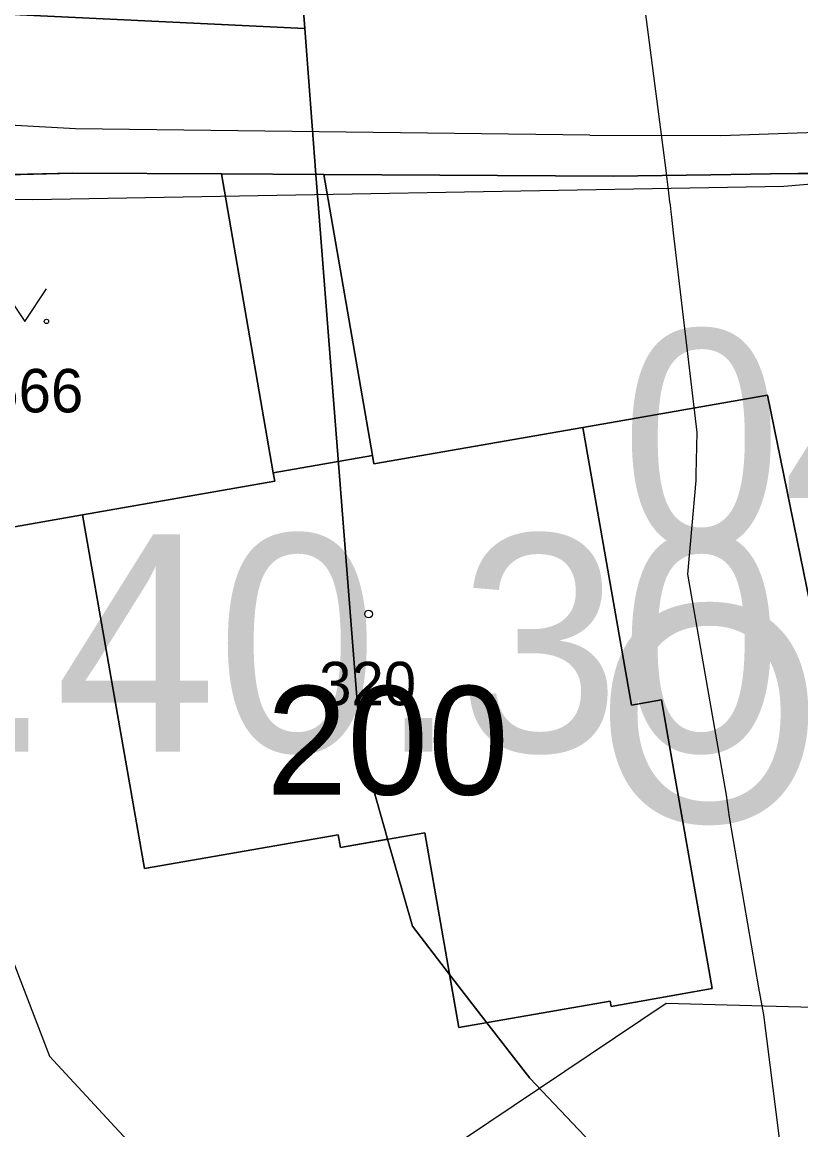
# Model space of a CAD drawing. Extents: x -706130 to -698555, y -971544 to -967260.
# Drawn here: x -704363.2 to -704327.3, y -969516.7 to -969465.7 of the extents above; entities that cross this region are included whole.
import ezdxf

# ---------------------------------------------------------------- set-up
doc = ezdxf.new("R2010")
doc.units = 0
for name, color, linetype in [('BPEJ hranice S', 7, 'Continuous'), ('BPEJ I-II trida ochrany S', 7, 'Continuous'), ('Docházková izochrona - BUS S', 7, 'Continuous'), ('Docházková izochrona - VLAK N', 7, 'Continuous'), ('KN_Budovy', 7, 'Continuous'), ('KN_Budovy_cisla_domovni', 7, 'Continuous'), ('KN_Hranice_parcel', 7, 'Continuous'), ('KN_Hranice_parcel_vnitrni_kresba', 7, 'Continuous'), ('KN_Parcelni cisla', 7, 'Continuous'), ('KN_Polygon parcely', 7, 'Continuous'), ('KN_POZEMKY_13_ZASTAVENA PLOCHA', 7, 'Continuous'), ('KN_POZEMKY_14_OSTATNI PLOCHA', 7, 'Continuous'), ('KN_POZEMKY_5_ZAHRADA', 7, 'Continuous'), ('KN_VYUZITI_16_ostatni plocha_silnice', 7, 'Continuous'), ('KN_VYUZITI_19_ostatni plocha_zelen', 7, 'Continuous'), ('KN_Značky budov', 7, 'Continuous'), ('KN_Značky kultur', 7, 'Continuous'), ('OP ELE VN_VVN_trafostanice', 7, 'Continuous'), ('Plochy doprava silniční - silnice I třídy S', 7, 'Continuous'), ('Plochy občanské vybavení veřejné S', 7, 'Continuous'), ('Plynovody STL S', 7, 'Continuous'), ('Regulační bloky zastavěné S', 7, 'Continuous'), ('Regulační bloky_číslo S NEZAPINAT', 7, 'Continuous'), ('Regulační kódy zastavěné S', 7, 'Continuous'), ('Vodovodní řady - rozváděcí S', 7, 'Continuous'), ('VÝŠKOPIS_vrstevnice hlavní', 7, 'Continuous')]:
    doc.layers.add(name, color=color, linetype=linetype)

msp = doc.modelspace()

# ---------------------------------------------------------------- linework, layer by layer
at = {"layer": 'BPEJ hranice S'}
for points in [[(-704350.773, -969458.198), (-704350.173, -969465.998), (-704363.605, -969465.354)], [(-704332.228, -969522.312), (-704339.819, -969514.318), (-704341.789, -969511.764), (-704343.507, -969509.536), (-704345.213, -969507.324), (-704346.357, -969503.32), (-704346.474, -969502.909), (-704347.61, -969498.931), (-704348.534, -969487.18), (-704349.008, -969481.145), (-704349.508, -969474.65), (-704349.657, -969472.717), (-704350.173, -969465.998), (-704350.773, -969458.198)], [(-704363.605, -969465.354), (-704350.173, -969465.998), (-704349.657, -969472.717), (-704349.508, -969474.65), (-704349.008, -969481.145), (-704348.534, -969487.18), (-704347.61, -969498.931), (-704346.474, -969502.909), (-704346.357, -969503.32), (-704345.213, -969507.324), (-704343.507, -969509.536), (-704341.789, -969511.764), (-704339.819, -969514.318), (-704332.228, -969522.312)]]:
    msp.add_lwpolyline(points, dxfattribs=at)
at = {"layer": 'BPEJ I-II trida ochrany S'}
for p, q in [((-704328.87, -969482.87), (-704337.38, -969484.36)), ((-704326.91, -969492.5), (-704328.87, -969482.87)), ((-704337.38, -969484.36), (-704335.14, -969497.15)), ((-704360.4, -969488.39), (-704373.1, -969490.62)), ((-704357.55, -969504.67), (-704360.4, -969488.39)), ((-704335.14, -969497.15), (-704333.75, -969496.9)), ((-704333.75, -969496.9), (-704333.32, -969499.37)), ((-704333.32, -969499.37), (-704331.42, -969510.19)), ((-704348.63, -969503.11), (-704357.55, -969504.67)), ((-704348.53, -969503.7), (-704348.63, -969503.11)), ((-704346.357, -969503.32), (-704348.53, -969503.7)), ((-704345.213, -969507.324), (-704346.357, -969503.32)), ((-704343.08, -969511.99), (-704343.507, -969509.536)), ((-704331.42, -969510.19), (-704336.07, -969511.01)), ((-704336.11, -969510.77), (-704341.789, -969511.764)), ((-704336.07, -969511.01), (-704336.11, -969510.77)), ((-704341.789, -969511.764), (-704343.08, -969511.99))]:
    msp.add_line(p, q, dxfattribs=at)
msp.add_lwpolyline([(-704343.507, -969509.536), (-704343.507, -969509.536), (-704345.213, -969507.324)], dxfattribs=at)
at = {"layer": 'Docházková izochrona - BUS S'}
msp.add_arc((-704475.99, -969462.395), 400, 57.53029, 230.24409, dxfattribs=at)
at = {"layer": 'Docházková izochrona - VLAK N'}
msp.add_circle((-704165.451, -969778.767), 800, dxfattribs=at)
at = {"layer": 'KN_Budovy'}
msp.add_lwpolyline([(-704351.55, -969486.84), (-704360.4, -969488.39), (-704357.55, -969504.67), (-704348.63, -969503.11), (-704348.53, -969503.7), (-704344.64, -969503.02), (-704343.08, -969511.99), (-704336.11, -969510.77), (-704336.07, -969511.01), (-704331.42, -969510.19), (-704333.32, -969499.37), (-704333.75, -969496.9), (-704335.14, -969497.15), (-704337.38, -969484.36), (-704346.99, -969486.04), (-704347.06, -969485.66), (-704351.62, -969486.45)], close=True, dxfattribs=at)
at = {"layer": 'KN_Hranice_parcel'}
for p, q in [((-704360.87, -969472.65), (-704368.67, -969472.85)), ((-704354, -969472.69), (-704360.87, -969472.65)), ((-704349.3, -969472.72), (-704354, -969472.69)), ((-704335.97, -969472.8), (-704349.3, -969472.72)), ((-704360.4, -969488.39), (-704373.1, -969490.62))]:
    msp.add_line(p, q, dxfattribs=at)
for points in [[(-704354, -969472.69), (-704351.62, -969486.45), (-704351.55, -969486.84), (-704360.4, -969488.39)], [(-704337.38, -969484.36), (-704346.99, -969486.04), (-704347.06, -969485.66), (-704349.3, -969472.72)], [(-704318.88, -969472.61), (-704328.74, -969472.68), (-704331.49, -969472.73), (-704335.97, -969472.8)], [(-704326.91, -969492.5), (-704328.87, -969482.87), (-704337.38, -969484.36)], [(-704360.4, -969488.39), (-704357.55, -969504.67), (-704348.63, -969503.11), (-704348.53, -969503.7), (-704344.64, -969503.02), (-704343.08, -969511.99), (-704336.11, -969510.77), (-704336.07, -969511.01), (-704331.42, -969510.19), (-704333.32, -969499.37), (-704333.75, -969496.9), (-704335.14, -969497.15), (-704337.38, -969484.36)]]:
    msp.add_lwpolyline(points, dxfattribs=at)
at = {"layer": 'KN_Hranice_parcel_vnitrni_kresba'}
for p, q in [((-704360.73, -969470.61), (-704373.04, -969469.97)), ((-704331.03, -969470.92), (-704315.06, -969470.37)), ((-704337.05, -969470.91), (-704360.73, -969470.61)), ((-704337.05, -969470.91), (-704331.03, -969470.92)), ((-704351.62, -969486.45), (-704347.06, -969485.66))]:
    msp.add_line(p, q, dxfattribs=at)
at = {"layer": 'KN_Polygon parcely'}
msp.add_lwpolyline([(-704368.67, -969472.85), (-704360.87, -969472.65), (-704354, -969472.69), (-704349.3, -969472.72), (-704335.97, -969472.8), (-704331.49, -969472.73), (-704328.74, -969472.68), (-704318.88, -969472.61), (-704314.01, -969472.28), (-704303.14, -969471.54), (-704295.13, -969470.78), (-704282.89, -969469.11), (-704273.9, -969467.79), (-704268.35, -969466.98), (-704262.95, -969466.34), (-704253, -969463.5)], dxfattribs=at)
for points in [[(-704360.87, -969472.65), (-704368.67, -969472.85), (-704374.67, -969472.45), (-704373.85, -969481.94), (-704373.1, -969490.62), (-704360.4, -969488.39), (-704351.55, -969486.84), (-704351.62, -969486.45), (-704354, -969472.69)], [(-704335.97, -969472.8), (-704349.3, -969472.72), (-704347.06, -969485.66), (-704346.99, -969486.04), (-704337.38, -969484.36), (-704328.87, -969482.87), (-704326.91, -969492.5), (-704311.6, -969488.31), (-704314.01, -969472.28), (-704318.88, -969472.61), (-704328.74, -969472.68), (-704331.49, -969472.73)], [(-704333.75, -969496.9), (-704335.14, -969497.15), (-704337.38, -969484.36), (-704346.99, -969486.04), (-704347.06, -969485.66), (-704349.3, -969472.72), (-704354, -969472.69), (-704351.62, -969486.45), (-704351.55, -969486.84), (-704360.4, -969488.39), (-704357.55, -969504.67), (-704348.63, -969503.11), (-704348.53, -969503.7), (-704344.64, -969503.02), (-704343.08, -969511.99), (-704336.11, -969510.77), (-704336.07, -969511.01), (-704331.42, -969510.19), (-704333.32, -969499.37)], [(-704357.98, -969539.78), (-704325.69, -969525.94), (-704323.67, -969524.17), (-704320.96, -969521.8), (-704326.91, -969492.5), (-704328.87, -969482.87), (-704337.38, -969484.36), (-704335.14, -969497.15), (-704333.75, -969496.9), (-704333.32, -969499.37), (-704331.42, -969510.19), (-704336.07, -969511.01), (-704336.11, -969510.77), (-704343.08, -969511.99), (-704344.64, -969503.02), (-704348.53, -969503.7), (-704348.63, -969503.11), (-704357.55, -969504.67), (-704360.4, -969488.39), (-704373.1, -969490.62), (-704372.22, -969500.92), (-704368.32, -969517.5), (-704363.37, -969529.94)]]:
    msp.add_lwpolyline(points, close=True, dxfattribs=at)
at = {"layer": 'KN_POZEMKY_13_ZASTAVENA PLOCHA'}
for p, q in [((-704351.62, -969486.45), (-704354, -969472.69)), ((-704354, -969472.69), (-704349.3, -969472.72)), ((-704349.3, -969472.72), (-704347.06, -969485.66)), ((-704346.99, -969486.04), (-704337.38, -969484.36)), ((-704337.38, -969484.36), (-704335.14, -969497.15)), ((-704347.06, -969485.66), (-704346.99, -969486.04)), ((-704351.55, -969486.84), (-704351.62, -969486.45)), ((-704360.4, -969488.39), (-704351.55, -969486.84)), ((-704357.55, -969504.67), (-704360.4, -969488.39)), ((-704335.14, -969497.15), (-704333.75, -969496.9)), ((-704333.75, -969496.9), (-704333.32, -969499.37)), ((-704333.32, -969499.37), (-704331.42, -969510.19)), ((-704344.64, -969503.02), (-704348.53, -969503.7)), ((-704343.08, -969511.99), (-704344.64, -969503.02)), ((-704348.63, -969503.11), (-704357.55, -969504.67)), ((-704348.53, -969503.7), (-704348.63, -969503.11)), ((-704331.42, -969510.19), (-704336.07, -969511.01)), ((-704336.11, -969510.77), (-704343.08, -969511.99)), ((-704336.07, -969511.01), (-704336.11, -969510.77))]:
    msp.add_line(p, q, dxfattribs=at)
at = {"layer": 'KN_POZEMKY_14_OSTATNI PLOCHA'}
for p, q in [((-704368.67, -969472.85), (-704360.87, -969472.65)), ((-704360.87, -969472.65), (-704368.67, -969472.85)), ((-704360.87, -969472.65), (-704354, -969472.69)), ((-704354, -969472.69), (-704360.87, -969472.65)), ((-704354, -969472.69), (-704351.62, -969486.45)), ((-704349.3, -969472.72), (-704354, -969472.69)), ((-704347.06, -969485.66), (-704349.3, -969472.72)), ((-704349.3, -969472.72), (-704335.97, -969472.8)), ((-704335.97, -969472.8), (-704349.3, -969472.72)), ((-704335.97, -969472.8), (-704331.49, -969472.73)), ((-704331.49, -969472.73), (-704335.97, -969472.8)), ((-704331.49, -969472.73), (-704328.74, -969472.68)), ((-704328.74, -969472.68), (-704331.49, -969472.73)), ((-704328.74, -969472.68), (-704318.88, -969472.61)), ((-704318.88, -969472.61), (-704328.74, -969472.68)), ((-704328.87, -969482.87), (-704337.38, -969484.36)), ((-704326.91, -969492.5), (-704328.87, -969482.87)), ((-704337.38, -969484.36), (-704346.99, -969486.04)), ((-704346.99, -969486.04), (-704347.06, -969485.66)), ((-704351.62, -969486.45), (-704351.55, -969486.84)), ((-704351.55, -969486.84), (-704360.4, -969488.39)), ((-704360.4, -969488.39), (-704373.1, -969490.62))]:
    msp.add_line(p, q, dxfattribs=at)
at = {"layer": 'KN_POZEMKY_5_ZAHRADA'}
for p, q in [((-704337.38, -969484.36), (-704328.87, -969482.87)), ((-704328.87, -969482.87), (-704326.91, -969492.5)), ((-704335.14, -969497.15), (-704337.38, -969484.36)), ((-704373.1, -969490.62), (-704360.4, -969488.39)), ((-704360.4, -969488.39), (-704357.55, -969504.67)), ((-704333.75, -969496.9), (-704335.14, -969497.15)), ((-704333.32, -969499.37), (-704333.75, -969496.9)), ((-704331.42, -969510.19), (-704333.32, -969499.37)), ((-704348.53, -969503.7), (-704344.64, -969503.02)), ((-704344.64, -969503.02), (-704343.08, -969511.99)), ((-704357.55, -969504.67), (-704348.63, -969503.11)), ((-704348.63, -969503.11), (-704348.53, -969503.7)), ((-704336.07, -969511.01), (-704331.42, -969510.19)), ((-704343.08, -969511.99), (-704336.11, -969510.77)), ((-704336.11, -969510.77), (-704336.07, -969511.01))]:
    msp.add_line(p, q, dxfattribs=at)
at = {"layer": 'KN_VYUZITI_16_ostatni plocha_silnice'}
for p, q in [((-704360.87, -969472.65), (-704368.67, -969472.85)), ((-704354, -969472.69), (-704360.87, -969472.65)), ((-704349.3, -969472.72), (-704354, -969472.69)), ((-704335.97, -969472.8), (-704349.3, -969472.72)), ((-704331.49, -969472.73), (-704335.97, -969472.8)), ((-704328.74, -969472.68), (-704331.49, -969472.73)), ((-704318.88, -969472.61), (-704328.74, -969472.68))]:
    msp.add_line(p, q, dxfattribs=at)
at = {"layer": 'KN_VYUZITI_19_ostatni plocha_zelen'}
for p, q in [((-704368.67, -969472.85), (-704360.87, -969472.65)), ((-704360.87, -969472.65), (-704354, -969472.69)), ((-704354, -969472.69), (-704351.62, -969486.45)), ((-704347.06, -969485.66), (-704349.3, -969472.72)), ((-704349.3, -969472.72), (-704335.97, -969472.8)), ((-704335.97, -969472.8), (-704331.49, -969472.73)), ((-704331.49, -969472.73), (-704328.74, -969472.68)), ((-704328.74, -969472.68), (-704318.88, -969472.61)), ((-704328.87, -969482.87), (-704337.38, -969484.36)), ((-704326.91, -969492.5), (-704328.87, -969482.87)), ((-704337.38, -969484.36), (-704346.99, -969486.04)), ((-704346.99, -969486.04), (-704347.06, -969485.66)), ((-704351.62, -969486.45), (-704351.55, -969486.84)), ((-704351.55, -969486.84), (-704360.4, -969488.39)), ((-704360.4, -969488.39), (-704373.1, -969490.62))]:
    msp.add_line(p, q, dxfattribs=at)
at = {"layer": 'KN_Značky budov'}
msp.add_circle((-704347.237, -969492.949), 0.175, dxfattribs=at)
at = {"layer": 'KN_Značky kultur'}
msp.add_lwpolyline([(-704364.06, -969477.979), (-704363.06, -969479.48), (-704362.06, -969477.979)], dxfattribs=at)
msp.add_circle((-704362.06, -969479.479), 0.1, dxfattribs=at)
at = {"layer": 'OP ELE VN_VVN_trafostanice'}
for points in [[(-704333.541, -969510.877), (-704469.171, -969601.901)], [(-704140.279, -969514.56), (-704235.008, -969513.562), (-704333.541, -969510.877)]]:
    msp.add_lwpolyline(points, dxfattribs=at)
at = {"layer": 'Plochy doprava silniční - silnice I třídy S'}
for p, q in [((-704368.67, -969472.85), (-704360.87, -969472.65)), ((-704360.87, -969472.65), (-704354, -969472.69)), ((-704354, -969472.69), (-704349.3, -969472.72)), ((-704349.3, -969472.72), (-704335.97, -969472.8)), ((-704335.97, -969472.8), (-704331.49, -969472.73)), ((-704331.49, -969472.73), (-704328.74, -969472.68)), ((-704328.74, -969472.68), (-704318.88, -969472.61))]:
    msp.add_line(p, q, dxfattribs=at)
at = {"layer": 'Plochy občanské vybavení veřejné S'}
for p, q in [((-704360.87, -969472.65), (-704368.67, -969472.85)), ((-704354, -969472.69), (-704360.87, -969472.65)), ((-704349.3, -969472.72), (-704354, -969472.69)), ((-704335.97, -969472.8), (-704349.3, -969472.72))]:
    msp.add_line(p, q, dxfattribs=at)
msp.add_lwpolyline([(-704318.88, -969472.61), (-704328.74, -969472.68), (-704331.49, -969472.73), (-704335.97, -969472.8)], dxfattribs=at)
at = {"layer": 'Plynovody STL S'}
msp.add_lwpolyline([(-704335.128, -969460.386), (-704333.56, -969472.53), (-704333.513, -969472.927), (-704333.449, -969473.422), (-704333.378, -969473.974), (-704333.358, -969474.136), (-704333.319, -969474.433), (-704333.293, -969474.679), (-704333.217, -969475.409), (-704332.12, -969484.6), (-704332.17, -969486.52), (-704332.17, -969486.8), (-704332.55, -969491.11), (-704330.77, -969501.29), (-704330.64, -969502.3), (-704329.29, -969510.16), (-704329.06, -969511.4), (-704327.77, -969521.57)], dxfattribs=at)
at = {"layer": 'Regulační bloky zastavěné S'}
for p, q in [((-704360.87, -969472.65), (-704368.67, -969472.85)), ((-704368.67, -969472.85), (-704360.87, -969472.65)), ((-704354, -969472.69), (-704360.87, -969472.65)), ((-704360.87, -969472.65), (-704354, -969472.69)), ((-704349.3, -969472.72), (-704354, -969472.69)), ((-704354, -969472.69), (-704349.3, -969472.72)), ((-704335.97, -969472.8), (-704349.3, -969472.72)), ((-704349.3, -969472.72), (-704335.97, -969472.8)), ((-704335.97, -969472.8), (-704331.49, -969472.73)), ((-704331.49, -969472.73), (-704328.74, -969472.68)), ((-704328.74, -969472.68), (-704318.88, -969472.61))]:
    msp.add_line(p, q, dxfattribs=at)
msp.add_lwpolyline([(-704318.88, -969472.61), (-704328.74, -969472.68), (-704331.49, -969472.73), (-704335.97, -969472.8)], dxfattribs=at)
at = {"layer": 'Vodovodní řady - rozváděcí S'}
msp.add_lwpolyline([(-704276.13, -969468.947), (-704286.577, -969469.753), (-704328.126, -969473.264), (-704362.683, -969473.884), (-704371.957, -969473.791), (-704374.15, -969476.11)], dxfattribs=at)
at = {"layer": 'VÝŠKOPIS_vrstevnice hlavní'}
msp.add_lwpolyline([(-704375.494, -969477.959), (-704361.917, -969513.301), (-704354.773, -969521.035), (-704344.095, -969524.889), (-704336.579, -969525.782), (-704330.223, -969527.828), (-704323.307, -969535.372), (-704303.591, -969627.647), (-704292.396, -969667.305), (-704286.984, -969680.737), (-704282.774, -969688.054), (-704273.915, -969699.125), (-704262.645, -969707.685), (-704252.8, -969711.109), (-704242.243, -969713.82), (-704223.41, -969716.816), (-704204.292, -969717.815), (-704171.193, -969716.816), (-704151.79, -969717.101), (-704134.098, -969719.384), (-704114.695, -969724.235), (-704099.858, -969729.942), (-704080.209, -969740.42)], dxfattribs=at)

# ---------------------------------------------------------------- texts
at = {"layer": 'KN_Budovy_cisla_domovni'}
msp.add_text('200', height=5, dxfattribs=at).set_placement((-704351.933, -969501.264))
at = {"layer": 'KN_Parcelni cisla'}
for s, p in [('566', (-704364.83, -969483.669)), ('320', (-704349.51, -969497.15))]:
    msp.add_text(s, height=2, dxfattribs=at).set_placement(p)
at = {"layer": 'Regulační bloky_číslo S NEZAPINAT'}
msp.add_text('045', height=10, dxfattribs=at).set_placement((-704335.639, -969489.868))
at = {"layer": 'Regulační kódy zastavěné S'}
for s, p in [('HX.2.40.30', (-704395.117, -969499.289)), ('OV.2.25.30', (-704336.759, -969502.535))]:
    msp.add_text(s, height=10, dxfattribs=at).set_placement(p)

doc.saveas('drawing.dxf')
